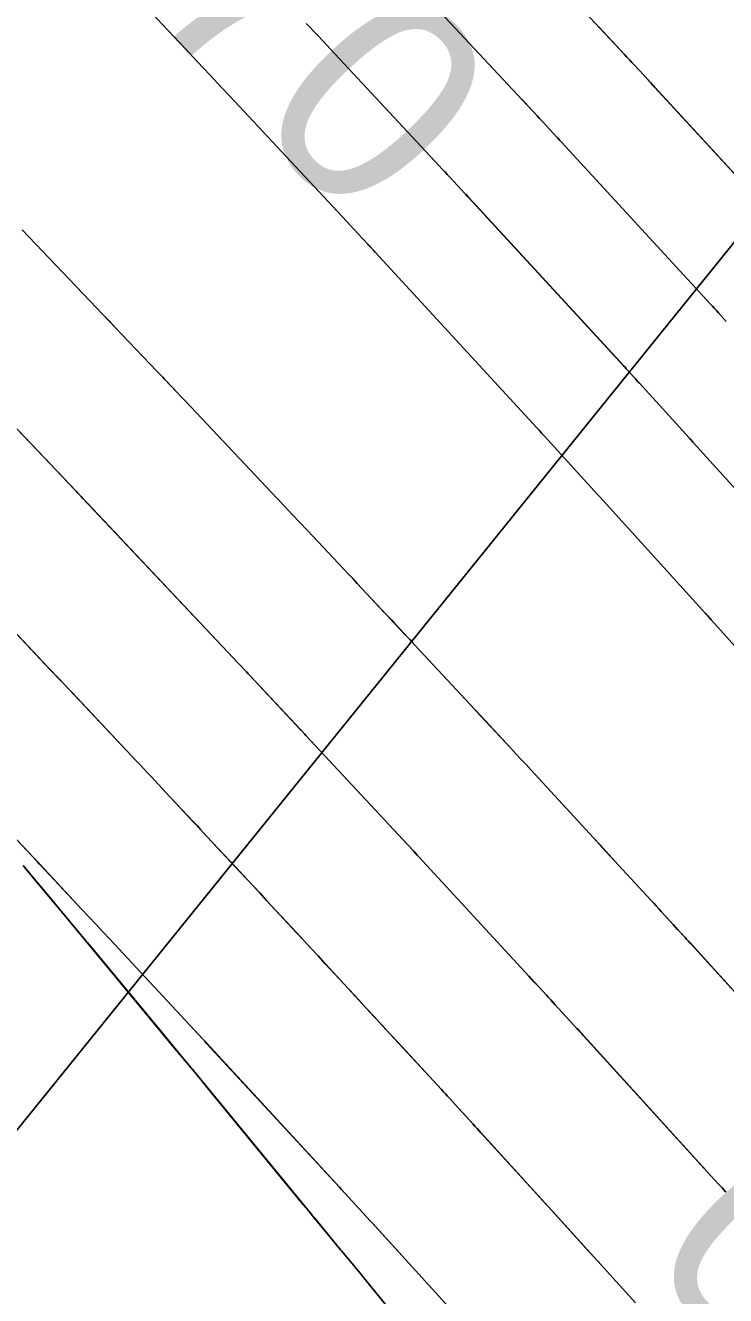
# Model space of a CAD drawing. Extents: x 954385 to 988206, y 1868364 to 1924553.
# Drawn here: x 955929.86 to 955949.68, y 1922880.17 to 1922916.14 of the extents above; entities that cross this region are included whole.
import ezdxf

# ---------------------------------------------------------------- set-up
doc = ezdxf.new("R2010")
doc.units = 0
for name, color, linetype in [('1', 7, 'Continuous'), ('Default', 7, 'Continuous'), ('Ex_Major Contours', 7, 'Continuous'), ('Ex_Minor Contours', 7, 'Continuous'), ('Slopes', 7, 'Continuous')]:
    doc.layers.add(name, color=color, linetype=linetype)

msp = doc.modelspace()

# ---------------------------------------------------------------- linework, layer by layer
at = {"layer": '1'}
for points in [[(955946.092, 1922916.101), (955946.82, 1922915.32), (955946.891, 1922915.244), (955946.962, 1922915.168), (955947.033, 1922915.092), (955947.103, 1922915.015), (955947.499, 1922914.589), (955947.513, 1922914.573), (955947.528, 1922914.557), (955947.542, 1922914.542), (955947.556, 1922914.526), (955947.613, 1922914.462), (955947.627, 1922914.447), (955947.641, 1922914.431), (955947.656, 1922914.415), (955947.67, 1922914.399), (955951.719, 1922910.002)], [(955949.704, 1922907.754), (955949.482, 1922908.004), (955949.427, 1922908.066), (955949.371, 1922908.128), (955949.315, 1922908.19), (955949.258, 1922908.251), (955945.034, 1922912.839), (955945.013, 1922912.862), (955944.991, 1922912.886), (955944.949, 1922912.934), (955944.938, 1922912.945), (955944.927, 1922912.957), (955944.917, 1922912.969), (955944.906, 1922912.981), (955944.49, 1922913.429), (955944.417, 1922913.508), (955944.344, 1922913.586), (955944.271, 1922913.665), (955944.198, 1922913.743), (955943.91, 1922914.052)], [(955951.647, 1922901.16), (955948.779, 1922904.319), (955948.769, 1922904.331), (955948.758, 1922904.343), (955948.748, 1922904.354), (955948.737, 1922904.366), (955948.695, 1922904.414), (955948.685, 1922904.426), (955948.674, 1922904.438), (955948.664, 1922904.449), (955948.653, 1922904.461), (955947.241, 1922906.007), (955947.203, 1922906.048), (955947.166, 1922906.089), (955947.129, 1922906.13), (955947.093, 1922906.171), (955946.946, 1922906.337), (955946.909, 1922906.378), (955946.872, 1922906.419), (955946.835, 1922906.46), (955946.797, 1922906.501), (955942.398, 1922911.279), (955942.384, 1922911.294), (955942.37, 1922911.31), (955942.334, 1922911.349), (955942.32, 1922911.365), (955942.313, 1922911.373), (955941.877, 1922911.843), (955941.802, 1922911.924), (955941.729, 1922912.002)], [(955929.759, 1922910.353), (955931.868, 1922908.144), (955932.051, 1922907.953), (955932.233, 1922907.762), (955932.415, 1922907.571), (955932.597, 1922907.38), (955933.587, 1922906.344), (955933.639, 1922906.289), (955933.691, 1922906.235), (955933.743, 1922906.18), (955933.795, 1922906.125), (955934.135, 1922905.767), (955934.276, 1922905.618), (955934.304, 1922905.589), (955934.332, 1922905.559), (955934.36, 1922905.529), (955934.388, 1922905.499), (955936.986, 1922902.744), (955937.2, 1922902.517), (955937.414, 1922902.29), (955937.628, 1922902.063), (955937.841, 1922901.836), (955938.867, 1922900.749), (955938.996, 1922900.611), (955939.125, 1922900.474), (955939.254, 1922900.337), (955939.383, 1922900.199), (955940.082, 1922899.451), (955940.301, 1922899.217), (955940.592, 1922898.905), (955940.665, 1922898.827), (955940.738, 1922898.749), (955940.811, 1922898.671), (955940.883, 1922898.593), (955942.448, 1922896.91), (955942.736, 1922896.6), (955943.024, 1922896.29), (955943.6, 1922895.671), (955943.744, 1922895.516), (955943.888, 1922895.36), (955944.032, 1922895.205), (955944.175, 1922895.05), (955945.94, 1922893.134), (955946.119, 1922892.941), (955946.297, 1922892.748), (955946.475, 1922892.554), (955946.653, 1922892.361), (955947.579, 1922891.355), (955947.65, 1922891.279), (955947.721, 1922891.202), (955947.791, 1922891.125), (955947.862, 1922891.048), (955948.284, 1922890.587), (955948.537, 1922890.311), (955948.579, 1922890.265), (955948.622, 1922890.218), (955948.664, 1922890.172), (955948.706, 1922890.126), (955951.089, 1922887.506)], [(955939.547, 1922909.952), (955939.72, 1922909.765), (955939.734, 1922909.749), (955939.755, 1922909.726), (955939.762, 1922909.718), (955944.337, 1922904.75), (955944.355, 1922904.73), (955944.373, 1922904.71), (955944.391, 1922904.69), (955944.409, 1922904.669), (955944.481, 1922904.588), (955944.499, 1922904.568), (955944.518, 1922904.548), (955944.536, 1922904.528), (955944.554, 1922904.508), (955946.06, 1922902.859), (955946.076, 1922902.842), (955946.106, 1922902.807), (955946.122, 1922902.79), (955949.118, 1922899.491), (955949.131, 1922899.476), (955949.144, 1922899.461), (955949.157, 1922899.446), (955949.171, 1922899.431), (955949.223, 1922899.371), (955949.236, 1922899.356), (955949.249, 1922899.341), (955949.263, 1922899.326), (955949.276, 1922899.311), (955952.72, 1922895.485)], [(955949.124, 1922883.723), (955945.665, 1922887.525), (955945.633, 1922887.56), (955945.602, 1922887.594), (955945.475, 1922887.732), (955944.859, 1922888.405), (955944.797, 1922888.472), (955944.735, 1922888.54), (955944.673, 1922888.608), (955944.611, 1922888.675), (955944.176, 1922889.147), (955944.113, 1922889.215), (955940.989, 1922892.605), (955940.952, 1922892.644), (955940.916, 1922892.684), (955940.879, 1922892.724), (955940.842, 1922892.764), (955940.547, 1922893.081), (955937.801, 1922896.034), (955937.763, 1922896.075), (955937.648, 1922896.198), (955936.223, 1922897.721), (955936.196, 1922897.751), (955936.168, 1922897.78), (955936.141, 1922897.81), (955936.113, 1922897.839), (955935.891, 1922898.074), (955931.612, 1922902.614), (955931.391, 1922902.848), (955930.912, 1922903.353), (955930.832, 1922903.437), (955930.752, 1922903.521), (955930.672, 1922903.605), (955930.592, 1922903.689), (955926.644, 1922907.823)], [(955946.157, 1922881.041), (955945.719, 1922881.521), (955945.453, 1922881.814), (955945.187, 1922882.106), (955944.921, 1922882.399), (955944.655, 1922882.691), (955942.748, 1922884.788), (955942.696, 1922884.844), (955942.644, 1922884.901), (955942.593, 1922884.958), (955942.541, 1922885.014), (955942.23, 1922885.354), (955942.126, 1922885.467), (955941.87, 1922885.747), (955941.81, 1922885.813), (955941.749, 1922885.878), (955941.689, 1922885.943), (955941.629, 1922886.009), (955940.41, 1922887.332), (955940.186, 1922887.574), (955939.963, 1922887.816), (955939.74, 1922888.059), (955939.516, 1922888.301), (955938.349, 1922889.568), (955938.146, 1922889.788), (955937.942, 1922890.008), (955937.739, 1922890.227), (955937.535, 1922890.447), (955936.686, 1922891.36), (955936.499, 1922891.561), (955936.312, 1922891.762), (955936.125, 1922891.964), (955935.937, 1922892.165), (955935.007, 1922893.165), (955934.91, 1922893.269), (955934.814, 1922893.373), (955934.717, 1922893.477), (955934.62, 1922893.581), (955934.134, 1922894.1), (955933.94, 1922894.307), (955933.843, 1922894.411), (955933.418, 1922894.866), (955933.315, 1922894.976), (955933.211, 1922895.086), (955933.108, 1922895.196), (955933.004, 1922895.306), (955931.384, 1922897.025), (955931.091, 1922897.336), (955930.798, 1922897.647), (955930.504, 1922897.958), (955930.211, 1922898.269), (955928.53, 1922900.052)], [(955926.873, 1922895.979), (955930.194, 1922892.457), (955930.257, 1922892.39), (955930.278, 1922892.368), (955931.457, 1922891.107), (955931.654, 1922890.896), (955931.851, 1922890.685), (955932.048, 1922890.474), (955932.245, 1922890.263), (955934.887, 1922887.421), (955934.961, 1922887.342), (955934.989, 1922887.312), (955935.085, 1922887.208), (955938.756, 1922883.224), (955938.802, 1922883.175), (955939.613, 1922882.289), (955939.656, 1922882.243), (955939.699, 1922882.196), (955939.869, 1922882.008), (955944.003, 1922877.465)], [(955943.101, 1922876.156), (955939.402, 1922880.719), (955939.341, 1922880.794), (955939.279, 1922880.869), (955939.217, 1922880.943), (955939.154, 1922881.018), (955938.802, 1922881.435), (955938.767, 1922881.476), (955938.709, 1922881.545), (955938.697, 1922881.559), (955938.685, 1922881.573), (955938.674, 1922881.587), (955938.662, 1922881.601), (955938.128, 1922882.256), (955938.035, 1922882.37), (955937.942, 1922882.483), (955937.849, 1922882.597), (955937.756, 1922882.711), (955934.726, 1922886.405), (955934.693, 1922886.446), (955934.659, 1922886.486), (955934.626, 1922886.527), (955934.592, 1922886.567), (955934.441, 1922886.743), (955934.414, 1922886.775), (955934.386, 1922886.806), (955934.359, 1922886.838), (955934.332, 1922886.87), (955934.223, 1922886.996), (955934.196, 1922887.028), (955934.169, 1922887.06), (955934.142, 1922887.092), (955934.115, 1922887.124), (955931.823, 1922889.9), (955931.644, 1922890.118), (955931.465, 1922890.334), (955931.285, 1922890.551), (955931.105, 1922890.768), (955930.039, 1922892.051), (955930.026, 1922892.068), (955930.012, 1922892.084), (955929.97, 1922892.133), (955929.955, 1922892.149), (955929.848, 1922892.272)]]:
    msp.add_lwpolyline(points, dxfattribs=at)
at = {"layer": 'Default'}
msp.add_arc((955068.332, 1922107.114), 1145.916, 31.460692, 46.414195, dxfattribs=at)
at = {"layer": 'Ex_Major Contours'}
for points in [[(955937.81, 1922916.203), (955938.151, 1922915.837), (955938.493, 1922915.472), (955941.576, 1922912.166), (955941.651, 1922912.085), (955941.726, 1922912.004), (955941.802, 1922911.924), (955941.877, 1922911.843), (955942.313, 1922911.373), (955942.328, 1922911.358), (955942.342, 1922911.342), (955942.377, 1922911.303), (955942.391, 1922911.287), (955942.399, 1922911.279), (955946.798, 1922906.501), (955946.835, 1922906.46), (955946.872, 1922906.419), (955946.909, 1922906.378), (955946.946, 1922906.337), (955947.093, 1922906.172), (955947.13, 1922906.131), (955947.167, 1922906.089), (955947.204, 1922906.048), (955947.241, 1922906.008), (955948.653, 1922904.462), (955948.663, 1922904.45), (955948.674, 1922904.438), (955948.685, 1922904.426), (955948.695, 1922904.414), (955948.737, 1922904.367), (955948.748, 1922904.355), (955948.758, 1922904.343), (955948.769, 1922904.331), (955948.779, 1922904.319), (955951.646, 1922901.16)], [(955949.688, 1922883.1), (955949.582, 1922883.216), (955949.477, 1922883.332), (955949.372, 1922883.447), (955949.267, 1922883.563), (955945.664, 1922887.526), (955945.633, 1922887.56), (955945.601, 1922887.595), (955945.523, 1922887.681), (955945.475, 1922887.733), (955944.858, 1922888.405), (955944.796, 1922888.472), (955944.734, 1922888.539), (955944.672, 1922888.607), (955944.61, 1922888.674), (955944.362, 1922888.943), (955944.239, 1922889.077), (955944.115, 1922889.212), (955940.988, 1922892.604), (955940.951, 1922892.643), (955940.915, 1922892.683), (955940.878, 1922892.722), (955940.842, 1922892.762), (955940.549, 1922893.076), (955937.8, 1922896.033), (955937.762, 1922896.074), (955937.661, 1922896.182), (955937.648, 1922896.196), (955936.223, 1922897.721), (955936.196, 1922897.75), (955936.168, 1922897.78), (955936.14, 1922897.809), (955936.113, 1922897.839), (955935.891, 1922898.074), (955931.486, 1922902.745), (955931.438, 1922902.796), (955931.39, 1922902.847), (955931.342, 1922902.897), (955931.294, 1922902.948), (955930.751, 1922903.521), (955930.738, 1922903.534), (955926.593, 1922907.876)]]:
    msp.add_lwpolyline(points, dxfattribs=at)
at = {"layer": 'Ex_Minor Contours'}
for points in [[(955951.719, 1922910.002), (955947.671, 1922914.4), (955947.656, 1922914.416), (955947.642, 1922914.431), (955947.628, 1922914.447), (955947.613, 1922914.463), (955947.557, 1922914.526), (955947.542, 1922914.542), (955947.528, 1922914.558), (955947.514, 1922914.573), (955947.499, 1922914.589), (955947.103, 1922915.015), (955947.032, 1922915.091), (955946.961, 1922915.168), (955946.891, 1922915.244), (955946.82, 1922915.32), (955943.914, 1922918.435)], [(955932.291, 1922917.706), (955934.375, 1922915.492), (955934.727, 1922915.117), (955935.079, 1922914.742), (955935.431, 1922914.366), (955935.782, 1922913.99), (955938.954, 1922910.589), (955939.032, 1922910.506), (955939.109, 1922910.423), (955939.186, 1922910.34), (955939.264, 1922910.257), (955939.72, 1922909.765), (955939.735, 1922909.75), (955939.755, 1922909.727), (955939.762, 1922909.719), (955944.337, 1922904.75), (955944.356, 1922904.73), (955944.374, 1922904.71), (955944.392, 1922904.69), (955944.41, 1922904.67), (955944.482, 1922904.589), (955944.5, 1922904.569), (955944.518, 1922904.548), (955944.536, 1922904.528), (955944.555, 1922904.508), (955946.06, 1922902.86), (955946.076, 1922902.842), (955946.106, 1922902.807), (955946.122, 1922902.79), (955949.116, 1922899.49), (955949.13, 1922899.475), (955949.143, 1922899.461), (955949.156, 1922899.446), (955949.17, 1922899.431), (955949.222, 1922899.37), (955949.235, 1922899.355), (955949.248, 1922899.34), (955949.262, 1922899.326), (955949.275, 1922899.311), (955952.72, 1922895.486)], [(955949.704, 1922907.755), (955949.483, 1922908.004), (955949.427, 1922908.066), (955949.371, 1922908.128), (955949.315, 1922908.19), (955949.259, 1922908.252), (955945.035, 1922912.84), (955945.013, 1922912.863), (955944.992, 1922912.887), (955944.949, 1922912.934), (955944.939, 1922912.946), (955944.928, 1922912.958), (955944.917, 1922912.969), (955944.906, 1922912.981), (955944.49, 1922913.429), (955944.417, 1922913.507), (955944.344, 1922913.586), (955944.271, 1922913.664), (955944.198, 1922913.743), (955941.203, 1922916.954)], [(955951.089, 1922887.505), (955948.705, 1922890.125), (955948.663, 1922890.171), (955948.621, 1922890.217), (955948.578, 1922890.264), (955948.536, 1922890.31), (955948.326, 1922890.54), (955948.199, 1922890.679), (955947.861, 1922891.048), (955947.791, 1922891.125), (955947.72, 1922891.202), (955947.649, 1922891.279), (955947.579, 1922891.355), (955946.652, 1922892.361), (955946.296, 1922892.748), (955945.94, 1922893.134), (955944.176, 1922895.05), (955944.032, 1922895.205), (955943.889, 1922895.361), (955943.745, 1922895.516), (955943.601, 1922895.671), (955942.88, 1922896.446), (955942.592, 1922896.756), (955942.448, 1922896.911), (955940.884, 1922898.594), (955940.811, 1922898.672), (955940.738, 1922898.75), (955940.665, 1922898.828), (955940.593, 1922898.906), (955940.301, 1922899.218), (955940.228, 1922899.295), (955940.155, 1922899.373), (955940.082, 1922899.451), (955940.01, 1922899.529), (955939.383, 1922900.199), (955939.254, 1922900.337), (955939.125, 1922900.474), (955938.996, 1922900.611), (955938.866, 1922900.749), (955937.841, 1922901.836), (955937.627, 1922902.062), (955937.413, 1922902.289), (955937.199, 1922902.516), (955936.985, 1922902.743), (955934.387, 1922905.499), (955934.275, 1922905.618), (955934.134, 1922905.766), (955934.05, 1922905.856), (955933.795, 1922906.125), (955933.744, 1922906.18), (955933.692, 1922906.235), (955933.64, 1922906.289), (955933.588, 1922906.344), (955932.598, 1922907.381), (955932.415, 1922907.572), (955932.233, 1922907.763), (955932.051, 1922907.954), (955931.868, 1922908.145), (955929.76, 1922910.354)], [(955928.528, 1922900.051), (955930.276, 1922898.197), (955930.57, 1922897.886), (955930.863, 1922897.575), (955931.157, 1922897.264), (955931.45, 1922896.953), (955933.004, 1922895.306), (955933.108, 1922895.196), (955933.211, 1922895.086), (955933.315, 1922894.976), (955933.418, 1922894.866), (955933.843, 1922894.411), (955933.94, 1922894.307), (955934.037, 1922894.203), (955934.134, 1922894.1), (955934.231, 1922893.996), (955934.619, 1922893.58), (955934.716, 1922893.476), (955934.813, 1922893.372), (955934.91, 1922893.268), (955935.006, 1922893.164), (955935.937, 1922892.164), (955936.311, 1922891.761), (955936.686, 1922891.358), (955937.534, 1922890.445), (955937.738, 1922890.226), (955937.941, 1922890.006), (955938.145, 1922889.787), (955938.348, 1922889.567), (955939.284, 1922888.551), (955939.508, 1922888.308), (955939.731, 1922888.066), (955939.955, 1922887.823), (955940.179, 1922887.58), (955941.644, 1922885.99), (955941.696, 1922885.934), (955941.748, 1922885.877), (955941.8, 1922885.821), (955941.852, 1922885.764), (955942.112, 1922885.481), (955942.216, 1922885.368), (955942.525, 1922885.032), (955942.585, 1922884.967), (955942.645, 1922884.901), (955942.704, 1922884.836), (955942.764, 1922884.77), (955944.245, 1922883.142), (955944.511, 1922882.849), (955944.778, 1922882.556), (955945.045, 1922882.262), (955945.311, 1922881.969), (955947.134, 1922879.964)], [(955944.033, 1922877.43), (955939.664, 1922882.234), (955939.648, 1922882.251), (955939.616, 1922882.286), (955938.795, 1922883.181), (955938.747, 1922883.233), (955938.605, 1922883.387), (955934.987, 1922887.311), (955934.96, 1922887.341), (955934.877, 1922887.429), (955932.244, 1922890.261), (955932.047, 1922890.473), (955931.851, 1922890.684), (955931.654, 1922890.895), (955931.457, 1922891.107), (955930.271, 1922892.376), (955930.255, 1922892.393), (955930.25, 1922892.398), (955926.98, 1922895.864)], [(955929.791, 1922892.347), (955929.97, 1922892.133), (955930.148, 1922891.919), (955930.326, 1922891.705), (955931.375, 1922890.444), (955931.384, 1922890.433), (955931.393, 1922890.422), (955931.402, 1922890.411), (955931.412, 1922890.401), (955931.458, 1922890.347), (955931.486, 1922890.315), (955931.578, 1922890.207), (955931.597, 1922890.186), (955931.615, 1922890.164), (955931.634, 1922890.142), (955931.652, 1922890.121), (955933.697, 1922887.649), (955934.043, 1922887.229), (955934.389, 1922886.809), (955934.735, 1922886.389), (955935.079, 1922885.968), (955937.486, 1922883.026), (955937.531, 1922882.971), (955937.577, 1922882.917), (955937.622, 1922882.862), (955937.668, 1922882.809), (955937.852, 1922882.593), (955937.898, 1922882.539), (955937.944, 1922882.485), (955937.989, 1922882.43), (955938.034, 1922882.376), (955938.662, 1922881.6), (955938.673, 1922881.586), (955938.685, 1922881.572), (955938.697, 1922881.558), (955938.708, 1922881.544), (955938.755, 1922881.49), (955938.779, 1922881.462), (955938.802, 1922881.434), (955939.155, 1922881.017), (955939.217, 1922880.943), (955939.279, 1922880.868), (955939.341, 1922880.793), (955939.402, 1922880.718), (955942.891, 1922876.422)]]:
    msp.add_lwpolyline(points, dxfattribs=at)
at = {"layer": 'Slopes'}
msp.add_lwpolyline([(955957.131, 1922918.928), (955905.867, 1922855.461), (955906.799, 1922861.389), (955905.867, 1922855.461), (955911.466, 1922857.619)], dxfattribs=at)

# ---------------------------------------------------------------- texts
at = {"layer": '1'}
for rotation, p in [(313.2158, (955930.005, 1922920.099)), (132.1159, (955960.69, 1922875.403))]:
    msp.add_text('570', height=6, rotation=rotation, dxfattribs=at).set_placement(p)

doc.saveas('drawing.dxf')
